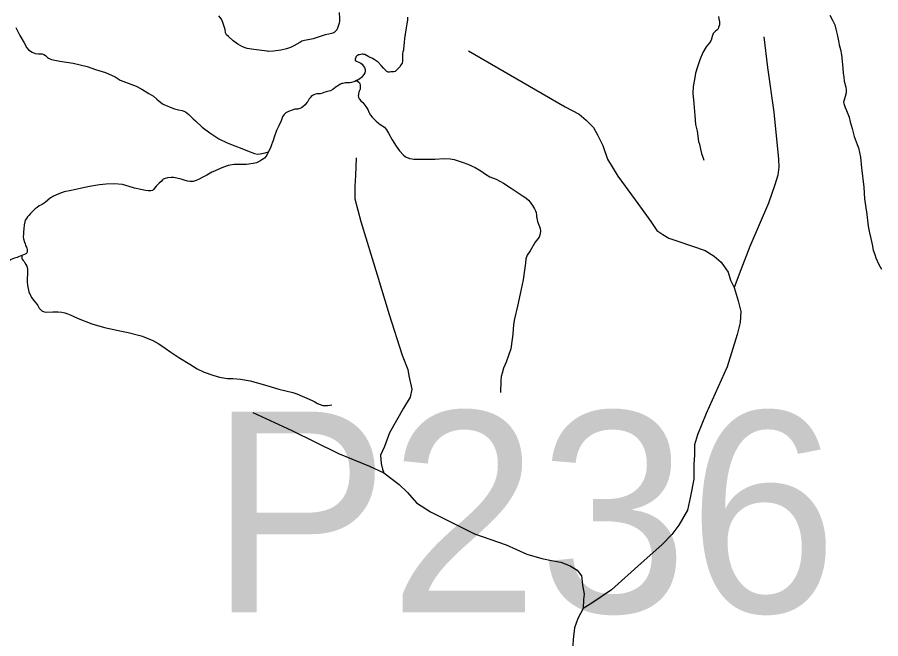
# Model space of a CAD drawing. Extents: x 2220236 to 2384410, y 720751 to 894131.
# Drawn here: x 2296936 to 2301515, y 880140 to 883437 of the extents above; entities that cross this region are included whole.
import ezdxf

# ---------------------------------------------------------------- set-up
doc = ezdxf.new("R2010")
doc.units = 0
for name, color, linetype in [('Exist Hydrographic Creek Single Shore', 7, 'Continuous'), ('Exist Hydrographic Misc Water Feature', 7, 'Continuous'), ('Exist Road Non-System Type 51', 7, 'Continuous'), ('Exist Road Secondary Structure Pipe Number Label', 7, 'Continuous')]:
    doc.layers.add(name, color=color, linetype=linetype)

msp = doc.modelspace()

# ---------------------------------------------------------------- linework, layer by layer
at = {"layer": 'Exist Hydrographic Creek Single Shore'}
for points in [[(2299005.7, 883437.6), (2299004.7, 883421.1), (2299002.5, 883402.3), (2298997.8, 883381.4), (2298992.4, 883346.8), (2298988.9, 883324.5), (2298987.6, 883303), (2298984.7, 883270.1), (2298983.8, 883262.6), (2298980.6, 883254.3), (2298978.6, 883242.8), (2298978.7, 883232.2), (2298978.7, 883218.2), (2298978.6, 883204.2), (2298976.4, 883194.3), (2298972.5, 883186.7), (2298964.6, 883174.2), (2298956.6, 883164.9), (2298946.6, 883156.3), (2298939.2, 883150.2), (2298932.7, 883148.3), (2298916.6, 883146.8), (2298910.6, 883146.6), (2298902.6, 883146.3), (2298896.2, 883149.2), (2298888.6, 883156.3), (2298878.5, 883166.5), (2298866.5, 883180.8), (2298850.6, 883198.1), (2298829, 883212.9), (2298820.6, 883218.3), (2298800.6, 883228.1), (2298778.5, 883238.8), (2298774.1, 883239.4), (2298769, 883240.8), (2298764.6, 883240.6), (2298758.5, 883240.4), (2298750.5, 883238.5), (2298745.8, 883237.5), (2298740.5, 883234.6), (2298737.2, 883232.9), (2298734.5, 883230.4), (2298732.2, 883227.7), (2298730.5, 883224.4), (2298728.5, 883214.5), (2298728.5, 883210.3), (2298730.2, 883207.2), (2298734.5, 883205), (2298738.6, 883202.6), (2298747.8, 883198.1), (2298758.6, 883192.8), (2298764.6, 883188), (2298770.5, 883180.1), (2298776.5, 883170.5), (2298780.5, 883160.9), (2298781.3, 883152.7), (2298780.1, 883146.8), (2298778.7, 883142.8), (2298773.8, 883134.4), (2298766.6, 883124.3), (2298760.7, 883118.2), (2298752.9, 883111.3), (2298738.5, 883102.5), (2298734.8, 883100.8)], [(2298734.8, 883100.8), (2298726.2, 883096.2), (2298720.6, 883094.4), (2298707.9, 883091.4), (2298699, 883089.5), (2298691.2, 883089.2), (2298676.4, 883088.6), (2298662.5, 883086.2), (2298656.8, 883085.1), (2298650.5, 883082.5), (2298640.5, 883076.3), (2298630.6, 883070.3), (2298622.6, 883064.1), (2298618.6, 883060.6), (2298608.6, 883054.6), (2298596.5, 883046.7), (2298588.6, 883044.7), (2298574.6, 883040.8), (2298562.4, 883038.7), (2298554.4, 883034.3), (2298541.7, 883031.2), (2298524.6, 883030.5), (2298518, 883029.4), (2298508.5, 883025.8), (2298501.5, 883022.2), (2298494.5, 883016.3), (2298488.6, 883010.2), (2298484.4, 883004.3), (2298476.6, 882990.9), (2298472, 882984.1), (2298467.9, 882979), (2298462.5, 882972.1), (2298451.1, 882962.7), (2298442.4, 882956.7), (2298433.7, 882952.9), (2298424.4, 882950.2), (2298408.5, 882948.7), (2298394.4, 882944.7), (2298374.4, 882936.5), (2298364.5, 882932.1), (2298360.4, 882929.5), (2298356.3, 882926.8), (2298350.4, 882920.9), (2298345.3, 882914.1), (2298342.5, 882908.2), (2298334.5, 882888.3), (2298322.5, 882860.6), (2298311.3, 882835.5), (2298298.5, 882800.5), (2298293, 882783.9), (2298289.4, 882774.8), (2298284.8, 882759.8), (2298278.4, 882744.7), (2298270.5, 882728), (2298268.2, 882723.9)], [(2298268.2, 882723.9), (2298262.5, 882712), (2298255.6, 882700.3), (2298247, 882690.2), (2298242.4, 882686.6), (2298232.4, 882680.6), (2298222.4, 882674.4), (2298211.9, 882668.1), (2298204, 882665.4), (2298194.9, 882662.6), (2298186.4, 882660.5), (2298152.3, 882656.7), (2298116.4, 882656), (2298086.3, 882656.4), (2298054.4, 882650.3), (2298030.3, 882642.7), (2298007.8, 882633.6), (2297982.5, 882621.1), (2297968.4, 882614.7), (2297940.6, 882598.8), (2297916.3, 882586.4), (2297900.3, 882578.3), (2297884.2, 882570.3), (2297868.3, 882566.2), (2297853.4, 882565.6), (2297838.2, 882568.4), (2297820.3, 882572.4), (2297804.2, 882578.4), (2297782.4, 882584.1), (2297764.3, 882586.6), (2297751.8, 882586.8), (2297733.3, 882585.3), (2297720.2, 882582.3), (2297710.2, 882578.7), (2297706.1, 882574.4), (2297698.3, 882566.6), (2297688.3, 882556.4), (2297680.2, 882548.7), (2297672.1, 882540.2), (2297666.2, 882532.5), (2297658.2, 882524), (2297652.2, 882518.1), (2297644.3, 882516), (2297630.1, 882516.2), (2297616.2, 882518.3), (2297591, 882522.8), (2297558.1, 882530.7), (2297530.1, 882540.1), (2297494.2, 882550.1), (2297450.5, 882554.1), (2297408.1, 882552.3), (2297372.1, 882548.5), (2297319.6, 882538.9), (2297270, 882528.7), (2297222, 882518.5), (2297185.1, 882510.4), (2297156.6, 882500.2), (2297128.4, 882488.2), (2297118.8, 882483.1), (2297112, 882478.6), (2297083.2, 882454.6), (2297068.2, 882444), (2297052, 882435.9), (2297040.5, 882428.2), (2297030, 882420.4), (2297017.8, 882409.1), (2297005.8, 882396.4), (2296996.6, 882386.2), (2296990.1, 882378.5), (2296984, 882370.1), (2296978, 882359.8), (2296975.9, 882352.5), (2296973.1, 882335), (2296969.9, 882314.5), (2296968.7, 882298.8), (2296968, 882286.4), (2296967.4, 882271.8), (2296968.1, 882261.8), (2296974.4, 882244), (2296978, 882234.4), (2296980.1, 882227.9), (2296982.1, 882222.1), (2296983.9, 882216.6), (2296986.1, 882211.7), (2296987.8, 882204.4), (2296988, 882196.2), (2296985.9, 882187.9), (2296984.2, 882184.6), (2296981.7, 882182.1), (2296973.9, 882178.4), (2296968, 882176.5), (2296960.1, 882173.8)]]:
    msp.add_lwpolyline(points, dxfattribs=at)
at = {"layer": 'Exist Hydrographic Misc Water Feature'}
for points in [[(2298642.5, 883462.9), (2298645.4, 883431), (2298644.6, 883416.2), (2298642.6, 883406.3), (2298636.5, 883384.6), (2298630.4, 883371.4), (2298626.6, 883366.2), (2298615.9, 883356), (2298610, 883352.3), (2298602.5, 883350.4), (2298588.6, 883348.3), (2298568.9, 883344.3), (2298542.5, 883335), (2298504.6, 883322.6), (2298486.5, 883318.7), (2298458.5, 883314.1), (2298444.9, 883309.6), (2298434.5, 883304.1), (2298402.5, 883284.8), (2298384.4, 883276.7), (2298364.5, 883270.2), (2298334.4, 883262.4), (2298294.3, 883258.2), (2298266.4, 883256.2), (2298260.4, 883256.8), (2298218.3, 883262.4), (2298190.4, 883266.3), (2298154.5, 883272.2), (2298130.4, 883280.2), (2298106.4, 883294.9), (2298081.5, 883311.9), (2298056.3, 883334.6), (2298046.3, 883344.8), (2298040.4, 883355.4), (2298038.3, 883372.5), (2298033.9, 883388.7), (2298026.3, 883408.8), (2298018.3, 883426.7), (2298004.4, 883444.9)], [(2300654.5, 883442), (2300657.1, 883429.1), (2300659.2, 883412.6), (2300659.2, 883396.2), (2300657.1, 883388.9), (2300655.2, 883383), (2300653.2, 883376.3), (2300645.2, 883368.6), (2300637.2, 883362.5), (2300627.1, 883350.6), (2300621.1, 883334.8), (2300615.1, 883314.9), (2300607.1, 883302.2), (2300589.1, 883281.1), (2300571.2, 883250.7), (2300555.1, 883212.2), (2300543.1, 883174.9), (2300533, 883140.9), (2300527, 883107), (2300521, 883069), (2300519.2, 883034.5), (2300523.2, 882980.4), (2300529, 882916.6), (2300533, 882868.4), (2300541.1, 882832.7), (2300549.1, 882778.8), (2300553.1, 882764.2), (2300559, 882736.6), (2300565.1, 882714.6), (2300571.2, 882694.3), (2300577, 882678.1)], [(2301245.3, 883449), (2301259.4, 883422.6), (2301271.5, 883396.7), (2301277.3, 883374.9), (2301283.3, 883346.3), (2301291.3, 883312.3), (2301295.4, 883290.2), (2301301.4, 883266.6), (2301307.4, 883238.3), (2301311.3, 883204.8), (2301313.3, 883166.3), (2301315.4, 883141), (2301319.3, 883118.9), (2301321.3, 883098.4), (2301329.4, 883066.9), (2301331.4, 883053), (2301331.4, 883036.6), (2301327.3, 883016.6), (2301323.4, 883004.2), (2301319.4, 882992.5), (2301318.5, 882986), (2301319.3, 882980.3), (2301327.3, 882958.4), (2301333.3, 882942.2), (2301340.2, 882925.3), (2301347.4, 882906.8), (2301353.4, 882882.4), (2301363.2, 882846.6), (2301373.4, 882804.4), (2301389.3, 882762.4), (2301397.2, 882744.6), (2301406.9, 882694.1), (2301413.4, 882638.6), (2301425.2, 882535), (2301429.3, 882474.4), (2301441.4, 882390.4), (2301449.3, 882328.3), (2301455.3, 882294.2), (2301463.4, 882264.1), (2301469.3, 882230.7), (2301475.3, 882202.1), (2301483.3, 882178.7), (2301489.4, 882160.1), (2301505.3, 882124.7), (2301519.3, 882100.7)], [(2296928.1, 883382.8), (2296950, 883340.1), (2296972.1, 883300.8), (2296985.9, 883274.3), (2296996, 883264.1), (2297014.1, 883252.5), (2297030.7, 883245.7), (2297048.1, 883242.5), (2297068.1, 883242.5), (2297076, 883240.2), (2297086, 883234.2), (2297096, 883224.6), (2297102, 883220.9), (2297117.5, 883212.5), (2297162.1, 883204.5), (2297232.1, 883194.2), (2297306.1, 883176.6), (2297350.2, 883160.4), (2297404, 883144.6), (2297454.2, 883120.5), (2297482.2, 883102.6), (2297566.1, 883070.8), (2297596.2, 883054.9), (2297634.3, 883032.6), (2297658.3, 883018.8), (2297676.2, 883002.3), (2297688.2, 882992.2), (2297696.2, 882986.7), (2297706.2, 882978.1), (2297716.2, 882972.7), (2297730.3, 882966.7), (2297746.3, 882960), (2297770.3, 882952), (2297790.3, 882946.4), (2297810.3, 882942.2), (2297828.2, 882934.7), (2297846.2, 882920.6), (2297868.3, 882898.5), (2297880.2, 882886.8), (2297916.3, 882854.7), (2297956.4, 882824.3), (2298004.5, 882792.7), (2298048.2, 882770.7), (2298090.3, 882754.2), (2298126.7, 882740.1), (2298156.4, 882728.3)], [(2298734.8, 883100.8), (2298747.7, 883092.3), (2298751.1, 883089), (2298753.1, 883084.3), (2298754.6, 883076.2), (2298754.5, 883068.7), (2298754.6, 883060.6), (2298753.5, 883054.7), (2298752.6, 883052.3), (2298749.3, 883044.7), (2298747.3, 883039.6), (2298745.4, 883032.2), (2298744.6, 883026.5), (2298744.5, 883020.7), (2298745.4, 883013.4), (2298746.6, 883008.4), (2298748.5, 883004.5), (2298750.6, 883002.2), (2298758.5, 882994.3), (2298768.5, 882985.5), (2298774.6, 882978.5), (2298784.6, 882964.1), (2298794.3, 882947.3), (2298800.6, 882934.4), (2298809.7, 882918.3), (2298818.8, 882906.3), (2298828.6, 882896.1), (2298838.6, 882886.7), (2298852.1, 882874.9), (2298860.5, 882868.8), (2298882.5, 882854.1), (2298894.7, 882840.6), (2298904.7, 882822.2), (2298924.5, 882786), (2298944.7, 882752.4), (2298963, 882727.8), (2298984.5, 882704.8), (2298992.6, 882698.6), (2298998.5, 882694.6), (2299008.5, 882691), (2299016.6, 882688.1), (2299029.5, 882685.3), (2299038.6, 882684), (2299058.6, 882684.1), (2299074.6, 882684.7), (2299111.6, 882684.6), (2299150.6, 882684.4), (2299198.7, 882688.2), (2299230.8, 882686.1), (2299252.7, 882682.2), (2299296.1, 882668.4), (2299324.8, 882658), (2299363.7, 882639.2), (2299394.6, 882622.4), (2299418.8, 882604.4), (2299442.8, 882590.6), (2299474.7, 882578.1), (2299514.8, 882556.7), (2299554.7, 882530.3), (2299596.8, 882502.7), (2299618.9, 882487.2), (2299632.8, 882478.7), (2299646.8, 882466.1), (2299656.7, 882456.7), (2299662.8, 882446.3), (2299668.7, 882438.2), (2299672.8, 882430.1), (2299678.8, 882420.6), (2299684.9, 882410.2), (2299686.9, 882400.5), (2299688.8, 882386.6), (2299688.8, 882378.4), (2299690.8, 882372.7), (2299694.8, 882354), (2299700.8, 882338.7), (2299704.9, 882326.6), (2299708.8, 882314.4), (2299710.8, 882304.6), (2299708.9, 882288.2), (2299702.8, 882270.7), (2299682.9, 882244.5), (2299656.7, 882198.2), (2299640.7, 882174.5), (2299632.7, 882154.6), (2299630.8, 882132.3), (2299626.7, 882096.1), (2299618.9, 882044), (2299602.9, 881970.3), (2299588.8, 881904.1), (2299572.7, 881837.8), (2299566.8, 881806.3), (2299564.8, 881756.2), (2299560.8, 881728.3), (2299552.8, 881677.7), (2299540.7, 881642), (2299528.7, 881607.9), (2299514.8, 881576.1)], [(2298156.4, 882728.3), (2298194.4, 882714.2), (2298210.4, 882710.7), (2298223.7, 882712.2), (2298250.5, 882718.1), (2298268.2, 882723.9)], [(2296960.1, 882173.8), (2296955.9, 882171.8), (2296945.9, 882168.2), (2296935.3, 882162.8), (2296929, 882160.1), (2296921.9, 882158.2), (2296912, 882156.2), (2296904.1, 882152.5), (2296897.9, 882148.3), (2296894.8, 882144.7), (2296892.6, 882140.6), (2296891.2, 882136.4)], [(2296960.1, 882173.8), (2296960, 882160.6), (2296960.8, 882156.4), (2296962.1, 882154.1), (2296967.6, 882146.1), (2296972, 882141.5), (2296973.9, 882138.2), (2296981.9, 882124.5), (2296986, 882116.5), (2296989.5, 882100.2), (2296990, 882082.2), (2296989.3, 882070.8), (2296988, 882054.3), (2296988, 882034.5), (2296990, 882014.2), (2296993.9, 881997.9), (2296998, 881980.1), (2297003.9, 881963.9), (2297013.5, 881948.7), (2297022, 881935.9), (2297039.9, 881914.4), (2297045.2, 881907.2), (2297052, 881894.5), (2297058.9, 881885.8), (2297065.9, 881880.2), (2297078.8, 881875), (2297092.1, 881872.3), (2297124, 881874.4), (2297152, 881874), (2297171.9, 881872.2), (2297187.7, 881868.8), (2297198, 881865.8), (2297216.1, 881858.4), (2297232, 881851.8), (2297257.9, 881838.1), (2297332.1, 881809.9), (2297398.2, 881790.4), (2297488.2, 881771.9), (2297524.2, 881765.2), (2297586.2, 881748.1), (2297598.1, 881744.6), (2297606.2, 881742.3), (2297655.3, 881722.1), (2297686.2, 881703.8), (2297720.2, 881681.4), (2297750.2, 881660.4), (2297792.2, 881631.9), (2297850.3, 881596.5), (2297890.3, 881571.9), (2297926.2, 881554.4), (2297972.3, 881538.3), (2298008.2, 881528.3), (2298050.3, 881520.3), (2298078.3, 881519.6), (2298120.3, 881516.5), (2298170.3, 881507.8), (2298234.4, 881490), (2298282.4, 881476.4), (2298322.3, 881464), (2298396.5, 881445.8), (2298418.4, 881438.5), (2298446.3, 881426.4), (2298472.3, 881416.1), (2298500.4, 881404.1), (2298513.7, 881397.2), (2298522.4, 881391.8), (2298528.5, 881388), (2298541.6, 881381.9), (2298556, 881377.5), (2298567.2, 881376.4), (2298581, 881377.8), (2298593.3, 881378.3), (2298604.5, 881380.5)], [(2299514.8, 881576.1), (2299506.7, 881548), (2299502.7, 881530.6), (2299500.7, 881509.9), (2299500.8, 881487.7), (2299498.6, 881468), (2299498.7, 881456.4), (2299498.9, 881446.6)]]:
    msp.add_lwpolyline(points, dxfattribs=at)
at = {"layer": 'Exist Road Non-System Type 51'}
for points in [[(2300895.3, 883333.7), (2300914, 883170.8), (2300948.7, 882933.2), (2300972.7, 882684.9), (2300975.4, 882642.2), (2300970, 882599.5), (2300954, 882548.8), (2300919.3, 882450), (2300820.6, 882220.4), (2300772.6, 882097.6), (2300737.9, 882004.1)], [(2299329.2, 883258.9), (2299518.6, 883149.5), (2299718.7, 883032), (2299841.4, 882962.6), (2299916.1, 882922.5), (2299953.5, 882890.5), (2299990.9, 882853.1), (2300012.2, 882813.1), (2300041.5, 882757), (2300065.6, 882684.9), (2300121.6, 882594.2), (2300212.3, 882468.7), (2300295, 882353.9), (2300327, 882305.8), (2300359, 882284.5), (2300391.1, 882265.8), (2300444.4, 882247.1), (2300583.2, 882199), (2300631.2, 882169.7), (2300668.5, 882137.6), (2300705.9, 882084.2), (2300719.2, 882041.5), (2300737.9, 882004.1)], [(2298732.9, 882691.5), (2298730.4, 882597.5), (2298725.3, 882541.6), (2298725.3, 882473), (2298758.3, 882353.5), (2298844.7, 882071.4), (2298908.2, 881860.5), (2298976.7, 881644.4), (2299007.2, 881568.2), (2299012.3, 881535.1), (2299027.5, 881464), (2299019.9, 881420.8), (2298984.4, 881362.3), (2298910.7, 881232.7), (2298882.8, 881159), (2298862.4, 881113.3), (2298865, 881070.1), (2298872.6, 881039.6), (2298880.2, 881019.2)], [(2300737.9, 882004.1), (2300759.2, 881932.1), (2300772.6, 881876), (2300769.9, 881817.3), (2300753.9, 881753.2), (2300700.5, 881582.3), (2300588.5, 881334), (2300543.1, 881221.9), (2300527.1, 881168.5), (2300527.1, 881115.1), (2300524.5, 881064.4), (2300524.5, 880987), (2300505.8, 880896.2), (2300489.8, 880821.5), (2300444.4, 880741.4), (2300407.1, 880693.3), (2300353.7, 880637.2), (2300244.3, 880541.1), (2300086.9, 880399.6), (2299982.8, 880327.6), (2299936.8, 880300)], [(2298184.3, 881339.5), (2298392.6, 881245.4), (2298638.9, 881123.4), (2298804, 881054.8), (2298880.2, 881019.2)], [(2298880.2, 881019.2), (2298961.5, 880958.2), (2299004.7, 880915), (2299052.9, 880861.6), (2299126.6, 880813.4), (2299360.3, 880696.5), (2299527.9, 880638), (2299638.9, 880587.7), (2299717.3, 880564.8), (2299769.6, 880555), (2299818.6, 880545.2), (2299867.6, 880525.6), (2299905.5, 880503.4), (2299928.3, 880472.9), (2299929.2, 880460.1), (2299934.3, 880424.5), (2299941.9, 880376.2), (2299939.4, 880348.3), (2299936.8, 880300)], [(2299936.8, 880300), (2299908.9, 880246.6), (2299891.1, 880198.3), (2299883.5, 880134.8), (2299875.9, 879977.2), (2299878.4, 879761.2), (2299873.3, 879540.1), (2299863.2, 879440.9), (2299827.6, 879346.9), (2299802.2, 879288.5), (2299771.7, 879209.7), (2299741.2, 879118.2), (2299713.3, 879059.7), (2299695.5, 879031.8), (2299687.9, 878998.7), (2299690.4, 878955.5), (2299726, 878831), (2299779.3, 878648), (2299802.2, 878536.2), (2299835.2, 878437.1), (2299880.9, 878345.6), (2299948.2, 878228.7), (2300024.4, 878116.8), (2300082.9, 878045.7)]]:
    msp.add_lwpolyline(points, dxfattribs=at)

# ---------------------------------------------------------------- texts
at = {"layer": 'Exist Road Secondary Structure Pipe Number Label'}
msp.add_text('P236', height=1066.27, dxfattribs=at).set_placement((2297956.3, 880278.9))

doc.saveas('drawing.dxf')
